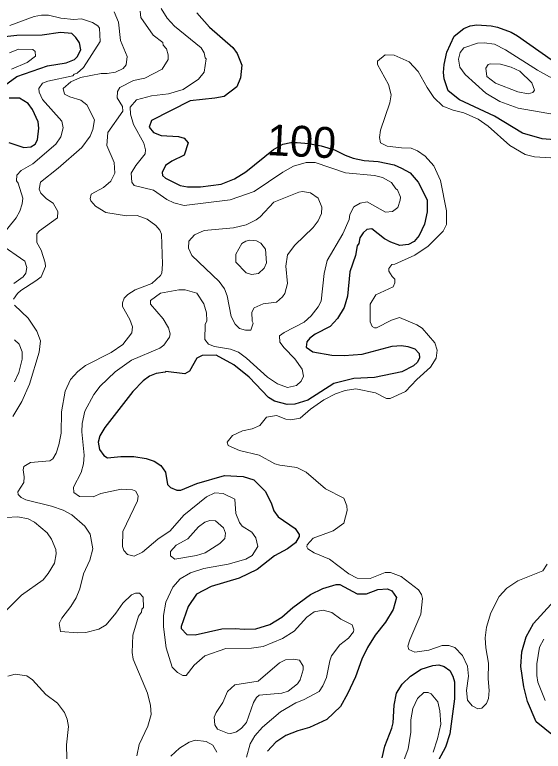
# Model space of a CAD drawing. Extents: x 673.3 to 698.5, y 6984.3 to 7012.3.
# Drawn here: x 694.233 to 695.603, y 7001.674 to 7003.583 of the extents above; entities that cross this region are included whole.
import ezdxf
from ezdxf.enums import TextEntityAlignment as Align

# ---------------------------------------------------------------- set-up
doc = ezdxf.new("R2010")
doc.units = 0
doc.header["$LTSCALE"] = 0.032
doc.layers.add('1', color=7, linetype='Continuous', lineweight=25)
doc.layers.add('2', color=7, linetype='Continuous', lineweight=13)
doc.layers.add('61', color=7, linetype='Continuous')

msp = doc.modelspace()

# ---------------------------------------------------------------- linework, layer by layer
at = {"layer": '1'}
for points in [[(694.7053, 7003.5878), (694.7378, 7003.5511), (694.7983, 7003.4978), (694.8099, 7003.4826), (694.822, 7003.4525)], [(695.6536, 7003.2575), (695.6004, 7003.2616), (695.5493, 7003.2759), (695.4766, 7003.3203), (695.386, 7003.3624), (695.3568, 7003.3861), (695.3458, 7003.4165), (695.3443, 7003.4334), (695.3462, 7003.4543), (695.3533, 7003.4856), (695.3725, 7003.5276), (695.3972, 7003.5473), (695.4135, 7003.5546), (695.431, 7003.5571), (695.4679, 7003.5545), (695.4848, 7003.5507), (695.5196, 7003.5375), (695.5363, 7003.5282), (695.6238, 7003.4666)], [(694.2065, 7003.3996), (694.2383, 7003.4227), (694.3175, 7003.4505), (694.3664, 7003.4586), (694.3881, 7003.4671), (694.3948, 7003.4743), (694.4041, 7003.4921), (694.4011, 7003.5104), (694.3915, 7003.5243), (694.3809, 7003.5341), (694.3518, 7003.5367), (694.3039, 7003.5302), (694.2384, 7003.5294), (694.2068, 7003.5254)], [(694.822, 7003.4525), (694.8182, 7003.4198), (694.8084, 7003.3962), (694.7762, 7003.3714), (694.7518, 7003.3665), (694.6879, 7003.3603), (694.5873, 7003.3089), (694.5812, 7003.2919), (694.5929, 7003.2777), (694.6123, 7003.2704), (694.6577, 7003.2672), (694.6717, 7003.2633), (694.6828, 7003.2507), (694.6724, 7003.2187), (694.6398, 7003.2036), (694.624, 7003.1919), (694.6147, 7003.1738), (694.6158, 7003.1666), (694.6238, 7003.1596), (694.6618, 7003.1405), (694.6808, 7003.1369), (694.7144, 7003.1369), (694.7681, 7003.1442), (694.8023, 7003.158), (694.8322, 7003.1761), (694.9036, 7003.2338), (694.9279, 7003.2479), (694.9484, 7003.2516), (694.9654, 7003.2517), (694.9949, 7003.2494), (695.0272, 7003.2433), (695.0619, 7003.233), (695.0899, 7003.219), (695.1103, 7003.2115), (695.1388, 7003.2056), (695.1754, 7003.2023), (695.2162, 7003.1939), (695.2359, 7003.1857), (695.2578, 7003.1735), (695.279, 7003.1491), (695.3018, 7003.1032), (695.3018, 7003.0722), (695.2954, 7003.0403), (695.2815, 7003.0108), (695.2685, 7002.9954), (695.2541, 7002.988), (695.2309, 7002.9849), (695.2078, 7002.9934), (695.1918, 7003.0026), (695.1584, 7003.0285), (695.1461, 7003.0267), (695.1362, 7003.0177), (695.1277, 7003.0049), (695.1251, 7002.9898), (695.1204, 7002.9837), (695.1162, 7002.9588), (695.102, 7002.9166), (695.0957, 7002.8536), (695.0873, 7002.8244), (695.0697, 7002.7957), (695.051, 7002.7754), (695.0114, 7002.7551), (694.998, 7002.7451), (694.9901, 7002.7354), (694.9885, 7002.7217), (695.0057, 7002.7093), (695.0554, 7002.7004), (695.0869, 7002.6995), (695.1336, 7002.7037), (695.2111, 7002.7242), (695.236, 7002.7257), (695.2518, 7002.7236), (695.2698, 7002.7176), (695.2812, 7002.7052), (695.2819, 7002.6935), (695.2768, 7002.6827), (695.2667, 7002.6728), (695.2366, 7002.6575), (695.1655, 7002.6425), (695.1118, 7002.6401), (695.0603, 7002.6272), (694.9929, 7002.5838), (694.9587, 7002.5736), (694.9391, 7002.5726), (694.9059, 7002.5813), (694.8905, 7002.5913), (694.8407, 7002.6436), (694.8007, 7002.6753), (694.7554, 7002.7004), (694.7188, 7002.6995), (694.7048, 7002.6927), (694.6863, 7002.6591), (694.674, 7002.6524), (694.6246, 7002.6587), (694.6231, 7002.6565), (694.5993, 7002.6532), (694.5824, 7002.6464), (694.5654, 7002.6341), (694.5389, 7002.6062), (694.4664, 7002.5135)], [(694.2175, 7003.2517), (694.2565, 7003.2386), (694.2749, 7003.2404), (694.2858, 7003.248), (694.2921, 7003.2589), (694.2953, 7003.2889), (694.2936, 7003.3055), (694.2786, 7003.3371), (694.2675, 7003.3527), (694.2448, 7003.3672), (694.218, 7003.3666)], [(694.4664, 7002.5135), (694.4534, 7002.4914), (694.4493, 7002.4752), (694.4529, 7002.4563), (694.4637, 7002.4409), (694.4731, 7002.4345), (694.5075, 7002.4382), (694.5412, 7002.4381), (694.5739, 7002.433), (694.5944, 7002.4258), (694.612, 7002.4145), (694.6238, 7002.3975), (694.6288, 7002.3652), (694.6371, 7002.3581), (694.6528, 7002.3511), (694.6631, 7002.3512), (694.7052, 7002.3682), (694.7766, 7002.3885), (694.825, 7002.3866), (694.8529, 7002.3779), (694.8832, 7002.3477), (694.8986, 7002.3155), (694.9046, 7002.2971), (694.9162, 7002.2815), (694.96, 7002.2513), (694.9704, 7002.2359), (694.9703, 7002.2305), (694.9608, 7002.2145), (694.9404, 7002.1992), (694.9064, 7002.181), (694.8614, 7002.1455), (694.8143, 7002.1232), (694.7423, 7002.101), (694.7043, 7002.0815), (694.6827, 7002.0492), (694.6643, 7001.998), (694.6643, 7001.9921), (694.6786, 7001.9766), (694.7003, 7001.9757), (694.7697, 7001.9919), (694.8045, 7001.9927), (694.8278, 7001.9904), (694.8577, 7001.9919), (694.8945, 7002.0028), (694.9251, 7002.0214), (694.9536, 7002.0466), (695, 7002.0808), (695.0317, 7002.0959), (695.0665, 7002.1067), (695.0754, 7002.1067), (695.1206, 7002.0823), (695.1451, 7002.0823), (695.1741, 7002.0936), (695.1992, 7002.0953), (695.2103, 7002.09), (695.2226, 7002.0724), (695.2144, 7002.0419), (695.1937, 7002.0084), (695.1676, 7001.9751), (695.1476, 7001.9432), (695.1327, 7001.9133), (695.116, 7001.867), (695.0957, 7001.8231), (695.0772, 7001.7905), (695.0423, 7001.7567), (694.9971, 7001.7356), (694.9665, 7001.727), (694.9356, 7001.7147), (694.9101, 7001.6979), (694.8882, 7001.6742)], [(695.6295, 7001.714), (695.5849, 7001.7504), (695.5627, 7001.803), (695.5527, 7001.8412), (695.5446, 7001.8943), (695.5478, 7001.9321), (695.5592, 7001.9705), (695.5775, 7002.0051), (695.6496, 7002.0837)], [(695.1854, 7001.6569), (695.1921, 7001.6872), (695.2106, 7001.7337), (695.2138, 7001.7477), (695.2165, 7001.7936), (695.223, 7001.8252), (695.2377, 7001.8479), (695.2589, 7001.8691), (695.2862, 7001.8867), (695.3166, 7001.8965), (695.332, 7001.8982), (695.346, 7001.8943), (695.3608, 7001.8838), (695.3685, 7001.8692)], [(695.3685, 7001.8692), (695.3727, 7001.8542), (695.3727, 7001.81), (695.3606, 7001.7193), (695.3499, 7001.6845), (695.3024, 7001.5966)]]:
    msp.add_lwpolyline(points, dxfattribs=at)
at = {"layer": '2'}
for points in [[(694.587, 7003.3729), (694.6319, 7003.378), (694.6694, 7003.3895), (694.7096, 7003.4161), (694.7241, 7003.4345), (694.7293, 7003.4688), (694.7267, 7003.4713), (694.7243, 7003.4846), (694.7164, 7003.4974), (694.6468, 7003.5533), (694.628, 7003.5738), (694.6128, 7003.5989)], [(694.2205, 7003.5553), (694.2833, 7003.5783), (694.3024, 7003.5823), (694.3206, 7003.5817), (694.3524, 7003.5741), (694.3864, 7003.571), (694.4055, 7003.5726), (694.4343, 7003.563), (694.4483, 7003.5546), (694.4527, 7003.5483), (694.4542, 7003.5138), (694.4113, 7003.446), (694.3948, 7003.4315), (694.3873, 7003.4292), (694.3831, 7003.4249), (694.3187, 7003.4112), (694.3048, 7003.4053), (694.2953, 7003.3923), (694.296, 7003.3823), (694.3047, 7003.3636), (694.3547, 7003.3071), (694.3586, 7003.2901), (694.3522, 7003.2664), (694.339, 7003.2474), (694.2796, 7003.197), (694.2497, 7003.1794), (694.2382, 7003.167), (694.2373, 7003.1523), (694.2416, 7003.1464), (694.2536, 7003.1073), (694.252, 7003.0926), (694.2462, 7003.074), (694.2362, 7003.0569), (694.1969, 7003.0077)], [(694.301, 7002.973), (694.2904, 7002.9927), (694.29, 7003.0151), (694.2974, 7003.0234), (694.3435, 7003.0565), (694.3442, 7003.0727), (694.3327, 7003.0943), (694.3156, 7003.1059), (694.3002, 7003.1208), (694.2961, 7003.1307), (694.2994, 7003.1487), (694.3454, 7003.1853), (694.4065, 7003.2392), (694.428, 7003.2681), (694.4357, 7003.2853), (694.4394, 7003.3108), (694.4198, 7003.3494), (694.4041, 7003.3616), (694.3761, 7003.3703), (694.3621, 7003.3775), (694.3588, 7003.3915), (694.3783, 7003.4088), (694.4036, 7003.4202), (694.4573, 7003.4308), (694.4726, 7003.4304), (694.4939, 7003.4341), (694.5142, 7003.4441), (694.5214, 7003.4536), (694.524, 7003.4751), (694.5068, 7003.5162), (694.5022, 7003.5642), (694.4905, 7003.5908)], [(694.5584, 7003.5923), (694.56, 7003.5761), (694.5916, 7003.5305), (694.6167, 7003.5107), (694.6181, 7003.5046), (694.6267, 7003.4949), (694.6306, 7003.4793), (694.6307, 7003.4671), (694.6155, 7003.4419), (694.5703, 7003.4189), (694.5407, 7003.4122), (694.5052, 7003.3948), (694.499, 7003.3842), (694.4981, 7003.3675), (694.5126, 7003.3455), (694.5127, 7003.3334), (694.4745, 7003.2776), (694.4719, 7003.2443), (694.4906, 7003.1999), (694.4922, 7003.1726), (694.4817, 7003.1515), (694.4633, 7003.1354), (694.431, 7003.1178), (694.4281, 7003.1063), (694.4301, 7003.1007), (694.4426, 7003.0873), (694.4687, 7003.0702), (694.5225, 7003.062), (694.5503, 7003.0626), (694.5765, 7003.0529), (694.5987, 7003.037), (694.6086, 7003.0249), (694.6137, 7003.0141), (694.6162, 7002.9369), (694.6138, 7002.9133), (694.611, 7002.9072), (694.5882, 7002.8865), (694.5451, 7002.8704), (694.5258, 7002.8584), (694.5166, 7002.8482), (694.5119, 7002.8364), (694.512, 7002.8266), (694.5309, 7002.7935), (694.5379, 7002.7745), (694.536, 7002.7584), (694.513, 7002.7285), (694.4827, 7002.7074), (694.4166, 7002.674), (694.3967, 7002.6585), (694.3778, 7002.638), (694.3637, 7002.6077), (694.3539, 7002.554), (694.353, 7002.4986), (694.3473, 7002.4683)], [(694.2242, 7003.4421), (694.2649, 7003.4592), (694.2863, 7003.476), (694.2856, 7003.488), (694.2798, 7003.4927), (694.2423, 7003.4935), (694.2189, 7003.4843)], [(694.8853, 7002.5401), (694.9114, 7002.5448), (694.9361, 7002.535), (694.9483, 7002.5336), (694.9733, 7002.5375), (695, 7002.5605), (695.034, 7002.5847), (695.0648, 7002.601), (695.0898, 7002.6096), (695.117, 7002.6132), (695.168, 7002.603), (695.1963, 7002.5889), (695.2062, 7002.5889), (695.2456, 7002.6068), (695.2752, 7002.6378), (695.3108, 7002.6694), (695.3253, 7002.6928), (695.3278, 7002.7134), (695.3218, 7002.7327), (695.2894, 7002.7706), (695.2753, 7002.7792), (695.2306, 7002.7987), (695.2098, 7002.7916), (695.1708, 7002.7713), (695.1657, 7002.7714), (695.1599, 7002.7755), (695.1546, 7002.7869), (695.1544, 7002.8327), (695.1691, 7002.8574), (695.2138, 7002.8781), (695.2187, 7002.888), (695.2186, 7002.8974), (695.2111, 7002.9044), (695.2028, 7002.9188), (695.2025, 7002.9251), (695.2107, 7002.9356), (695.2181, 7002.9365), (695.2704, 7002.9603), (695.3044, 7002.9836), (695.3433, 7003.0222), (695.3523, 7003.0394), (695.3523, 7003.0745), (695.3366, 7003.1531), (695.3195, 7003.1917), (695.2969, 7003.2167), (695.2773, 7003.2301), (695.261, 7003.2375), (695.2356, 7003.238), (695.1987, 7003.2427), (695.1814, 7003.2513), (695.1789, 7003.2646), (695.1813, 7003.2843), (695.2051, 7003.3551), (695.2089, 7003.3752), (695.2023, 7003.4019), (695.1732, 7003.454), (695.1735, 7003.463), (695.1936, 7003.4789), (695.217, 7003.4779), (695.2552, 7003.4612), (695.2792, 7003.4363), (695.3022, 7003.3944), (695.3193, 7003.3688), (695.3427, 7003.3462), (695.3697, 7003.3355), (695.3974, 7003.3292), (695.4344, 7003.3121), (695.4604, 7003.2942), (695.5166, 7003.244), (695.5563, 7003.2204), (695.5806, 7003.2151), (695.6652, 7003.2099)], [(694.5128, 7002.2434), (694.551, 7002.3236), (694.5525, 7002.3353), (694.5472, 7002.3481), (694.5384, 7002.3518), (694.5088, 7002.3534), (694.456, 7002.3421), (694.4361, 7002.334), (694.4009, 7002.3342), (694.3863, 7002.3451), (694.3849, 7002.3591), (694.4051, 7002.3964), (694.4109, 7002.4193), (694.4125, 7002.4412), (694.4068, 7002.5025), (694.4077, 7002.524), (694.4146, 7002.5558), (694.4379, 7002.5988), (694.4545, 7002.6203), (694.4929, 7002.6577), (694.5358, 7002.6875), (694.6094, 7002.7193), (694.6191, 7002.7263), (694.6337, 7002.7478), (694.6355, 7002.7559), (694.6315, 7002.7712), (694.6178, 7002.795), (694.5852, 7002.8326), (694.5844, 7002.8427), (694.6106, 7002.8616), (694.6587, 7002.8705), (694.6747, 7002.8705), (694.7047, 7002.8616), (694.7227, 7002.8334), (694.73, 7002.8109), (694.731, 7002.7897), (694.7268, 7002.7804), (694.7259, 7002.7413), (694.735, 7002.7291), (694.7508, 7002.7231), (694.7926, 7002.7159), (694.8127, 7002.7084), (694.8339, 7002.6927), (694.8884, 7002.6441), (694.9144, 7002.6265), (694.9403, 7002.6166), (694.9635, 7002.6222), (694.9758, 7002.6332), (694.9817, 7002.6461), (694.9782, 7002.6642), (694.9592, 7002.6912), (694.9314, 7002.7195), (694.9203, 7002.7348), (694.9192, 7002.7509), (694.9314, 7002.7599), (694.9832, 7002.7862), (695.0017, 7002.8025), (695.0199, 7002.8264), (695.0274, 7002.841), (695.0347, 7002.9127), (695.0431, 7002.9461), (695.0834, 7003.0151), (695.0996, 7003.0524), (695.1018, 7003.0654), (695.1117, 7003.0849), (695.1281, 7003.0944), (695.1463, 7003.0985), (695.1945, 7003.0718), (695.212, 7003.0729), (695.226, 7003.0831), (695.2325, 7003.1029), (695.2326, 7003.1105), (695.225, 7003.1289), (695.2206, 7003.1319), (695.2098, 7003.1483), (695.186, 7003.1611), (695.1658, 7003.1662), (695.0903, 7003.1733), (695.0114, 7003.2004), (694.9886, 7003.2004), (694.9554, 7003.1904), (694.9281, 7003.1751), (694.8534, 7003.1252), (694.7913, 7003.1032), (694.6721, 7003.0889), (694.6452, 7003.0952), (694.6271, 7003.1042), (694.5927, 7003.1282), (694.5423, 7003.1409), (694.536, 7003.1488), (694.5347, 7003.1726), (694.5466, 7003.1927), (694.5711, 7003.2222), (694.5721, 7003.2328), (694.5679, 7003.2504), (694.5404, 7003.2989), (694.5326, 7003.3252), (694.5323, 7003.3437), (694.5483, 7003.3625), (694.587, 7003.3729)], [(694.1934, 7002.9896), (694.2587, 7002.9444), (694.2642, 7002.9279), (694.2619, 7002.9135), (694.2549, 7002.9037), (694.2309, 7002.8868)], [(694.2292, 7002.8457), (694.2396, 7002.8606), (694.2485, 7002.8686), (694.2875, 7002.893), (694.3012, 7002.9042), (694.3122, 7002.9302), (694.3116, 7002.9403), (694.301, 7002.973)], [(694.2276, 7002.5417), (694.2511, 7002.5805), (694.2713, 7002.6258), (694.2966, 7002.7084), (694.2993, 7002.7378), (694.2901, 7002.7634), (694.2677, 7002.7971), (694.2322, 7002.8302)], [(694.232, 7002.7409), (694.2439, 7002.7289), (694.252, 7002.7093), (694.2521, 7002.6904), (694.2432, 7002.6559), (694.2325, 7002.6313)], [(695.6137, 7002.1589), (695.6023, 7002.1419), (695.537, 7002.1163), (695.5085, 7002.0971), (695.4891, 7002.0757), (695.4669, 7002.0328), (695.456, 7001.9955), (695.4525, 7001.9686), (695.4542, 7001.9419), (695.4614, 7001.9022), (695.4606, 7001.8624), (695.4631, 7001.8321), (695.4615, 7001.811), (695.456, 7001.7979), (695.4435, 7001.786), (695.4336, 7001.7845), (695.4185, 7001.7922), (695.4069, 7001.8071), (695.4044, 7001.8317), (695.4093, 7001.8689), (695.4068, 7001.895), (695.3939, 7001.9221), (695.3743, 7001.9432), (695.3582, 7001.9487), (695.3409, 7001.9487), (695.3066, 7001.9366), (695.2706, 7001.9309), (695.2546, 7001.9384), (695.2522, 7001.9463), (695.2572, 7001.9632), (695.2853, 7002.0295), (695.2903, 7002.0698), (695.2876, 7002.0806), (695.2796, 7002.0922), (695.2347, 7002.1272), (695.2067, 7002.1376), (695.1936, 7002.1376), (695.1544, 7002.1222), (695.1203, 7002.123), (695.0989, 7002.1337), (695.0486, 7002.1718), (695.0089, 7002.1884), (694.9926, 7002.1986), (694.99, 7002.2039), (694.9908, 7002.2091), (695.0063, 7002.2264), (695.058, 7002.2458), (695.0861, 7002.2658), (695.0949, 7002.2985), (695.0941, 7002.3103), (695.0859, 7002.3306), (695.0386, 7002.3547), (694.9881, 7002.3978), (694.9646, 7002.41), (694.9199, 7002.4154), (694.9072, 7002.4193), (694.8668, 7002.4412), (694.8159, 7002.4539), (694.7864, 7002.4667), (694.7839, 7002.4756), (694.7972, 7002.4928), (694.823, 7002.5049), (694.8486, 7002.5103), (694.868, 7002.5182), (694.8853, 7002.5401)], [(694.3473, 7002.4683), (694.34, 7002.4471), (694.3314, 7002.432), (694.3236, 7002.427), (694.2741, 7002.4226), (694.2562, 7002.4121), (694.2546, 7002.4038), (694.2577, 7002.3858), (694.2563, 7002.3704), (694.2407, 7002.3468), (694.2419, 7002.3393), (694.2494, 7002.3319), (694.2613, 7002.326), (694.3283, 7002.3095), (694.3583, 7002.2987), (694.3808, 7002.2874), (694.4143, 7002.2579), (694.4286, 7002.2371), (694.4354, 7002.1985), (694.4273, 7002.1692), (694.4108, 7002.1342), (694.4012, 7002.0956), (694.3918, 7002.0719), (694.3787, 7002.0492), (694.3549, 7002.019), (694.3482, 7002.0053), (694.3518, 7001.9846), (694.3954, 7001.9812), (694.4169, 7001.9821), (694.4511, 7001.9904), (694.4699, 7002.0021), (694.4951, 7002.0321), (694.5127, 7002.0578), (694.5356, 7002.0799), (694.5462, 7002.0838), (694.5564, 7002.0838), (694.5659, 7002.0735), (694.5664, 7002.0467), (694.5624, 7002.0421), (694.5615, 7002.0345), (694.5535, 7002.0244), (694.5388, 7001.9751), (694.5372, 7001.9306), (694.5396, 7001.913), (694.5767, 7001.8244), (694.585, 7001.7929), (694.5868, 7001.7695), (694.5782, 7001.7396), (694.5555, 7001.6919), (694.5494, 7001.6623)], [(694.8336, 7001.6591), (694.8435, 7001.6933), (694.8554, 7001.714), (694.8751, 7001.7365), (694.9218, 7001.7762), (694.9614, 7001.7996), (694.9818, 7001.8078), (695.0218, 7001.8292), (695.032, 7001.8442), (695.041, 7001.865), (695.0494, 7001.9083), (695.0544, 7001.9215), (695.0754, 7001.9502), (695.0985, 7001.967), (695.1109, 7001.984), (695.1119, 7001.9889), (695.108, 7002.0021), (695.0782, 7002.0162), (695.055, 7002.0341), (695.0328, 7002.0399), (695.0091, 7002.0358), (694.9902, 7002.0214), (694.9575, 7001.9859), (694.9274, 7001.9664), (694.8773, 7001.9462), (694.847, 7001.9415), (694.7798, 7001.9405), (694.7256, 7001.9214), (694.698, 7001.897), (694.6769, 7001.871), (694.6683, 7001.8707), (694.6547, 7001.8785), (694.6414, 7001.8919), (694.6258, 7001.9425), (694.6186, 7001.9966), (694.6184, 7002.0259), (694.6249, 7002.0605), (694.6427, 7002.0997), (694.6619, 7002.1207), (694.6886, 7002.1368), (694.7231, 7002.1475), (694.7866, 7002.1589), (694.8322, 7002.172), (694.848, 7002.1815), (694.8628, 7002.2046), (694.8579, 7002.2272), (694.8477, 7002.2423), (694.8229, 7002.2576), (694.8154, 7002.2667), (694.8059, 7002.2902), (694.8033, 7002.3273), (694.7731, 7002.3421), (694.7516, 7002.3437), (694.7304, 7002.3335), (694.6715, 7002.2858), (694.6356, 7002.2452), (694.6036, 7002.224), (694.5638, 7002.1901), (694.5425, 7002.1801), (694.525, 7002.1841), (694.516, 7002.1947), (694.5119, 7002.2045), (694.5128, 7002.2434)], [(694.2015, 7002.0295), (694.2507, 7002.0792), (694.3064, 7002.1188), (694.3199, 7002.1347), (694.3357, 7002.1616), (694.34, 7002.1859), (694.3391, 7002.1969), (694.328, 7002.2238), (694.3166, 7002.24), (694.2845, 7002.2681), (694.2679, 7002.2762), (694.2405, 7002.2819), (694.2104, 7002.2802)], [(695.6043, 7001.9647), (695.5934, 7001.9438), (695.5861, 7001.9008), (695.5861, 7001.8703), (695.5893, 7001.8535), (695.6085, 7001.806)], [(694.3686, 7001.6201), (694.367, 7001.6907), (694.3718, 7001.7386), (694.3686, 7001.7578), (694.3619, 7001.7747), (694.3437, 7001.7992), (694.3131, 7001.821), (694.2787, 7001.8593), (694.264, 7001.8697), (694.2337, 7001.8737), (694.2149, 7001.8688)], [(695.3174, 7001.6721), (695.3288, 7001.7063), (695.3376, 7001.7449), (695.3352, 7001.7793), (695.3295, 7001.8021), (695.3125, 7001.823), (695.3044, 7001.8265), (695.2939, 7001.8265), (695.2775, 7001.8111), (695.2648, 7001.7847), (695.2595, 7001.7555), (695.2594, 7001.7237), (695.2531, 7001.6806), (695.2169, 7001.5829)], [(694.6378, 7001.6619), (694.66, 7001.6822), (694.6853, 7001.6978), (694.7006, 7001.7028), (694.7293, 7001.6995), (694.7467, 7001.6901), (694.7568, 7001.6719)]]:
    msp.add_lwpolyline(points, dxfattribs=at)
for points in [[(695.632, 7003.3241), (695.6831, 7003.3218), (695.7227, 7003.3278), (695.7549, 7003.3459), (695.765, 7003.3595), (695.7676, 7003.3728), (695.7586, 7003.3838), (695.7479, 7003.3914), (695.6728, 7003.4053), (695.6195, 7003.4223), (695.5879, 7003.4394), (695.5052, 7003.4921), (695.4769, 7003.5066), (695.4498, 7003.5106), (695.4324, 7003.5097), (695.3969, 7003.4973), (695.3873, 7003.4851), (695.3833, 7003.4677), (695.3865, 7003.4468), (695.4003, 7003.4278), (695.4543, 7003.3797), (695.4902, 7003.3583), (695.5378, 7003.3411)], [(695.5371, 7003.3836), (695.4796, 7003.4058), (695.4571, 7003.423), (695.4542, 7003.4447), (695.4605, 7003.4542), (695.4656, 7003.4561), (695.4919, 7003.4553), (695.5199, 7003.4475), (695.5421, 7003.4365), (695.5736, 7003.4067), (695.5802, 7003.3878), (695.5759, 7003.3813), (695.5639, 7003.378)], [(694.933, 7002.8605), (694.9396, 7002.8866), (694.9354, 7002.9318), (694.9404, 7002.9605), (694.9593, 7002.9858), (695.0066, 7003.0315), (695.0192, 7003.0489), (695.0282, 7003.0678), (695.0289, 7003.0841), (695.0193, 7003.1073), (694.9996, 7003.1218), (694.9788, 7003.1246), (694.969, 7003.1231), (694.9043, 7003.0974), (694.8688, 7003.0591), (694.8586, 7003.0512), (694.8325, 7003.0386), (694.8, 7003.0311), (694.7242, 7003.0236), (694.6987, 7003.0124), (694.684, 7002.9963), (694.6831, 7002.9779), (694.6921, 7002.9592), (694.7625, 7002.8921), (694.7764, 7002.8725), (694.7838, 7002.8543), (694.7943, 7002.8008), (694.8044, 7002.7808), (694.8152, 7002.7703), (694.8313, 7002.7656), (694.8451, 7002.7658), (694.8513, 7002.7837), (694.8481, 7002.7893), (694.8475, 7002.8124), (694.854, 7002.8233), (694.8773, 7002.8339), (694.9117, 7002.8381), (694.9271, 7002.8517)], [(694.8065, 7002.9422), (694.8058, 7002.9626), (694.8212, 7002.9905), (694.8317, 7002.9962), (694.8424, 7002.9985), (694.8593, 7002.9969), (694.871, 7002.9911), (694.8832, 7002.9754), (694.8856, 7002.9401), (694.8799, 7002.926), (694.8648, 7002.9121), (694.8468, 7002.9097), (694.833, 7002.9145)], [(694.765, 7002.2125), (694.7779, 7002.2256), (694.779, 7002.2397), (694.7744, 7002.2535), (694.7534, 7002.2717), (694.7386, 7002.2719), (694.726, 7002.2678), (694.7096, 7002.2555), (694.6815, 7002.2249), (694.6515, 7002.208), (694.6368, 7002.1919), (694.6365, 7002.1811), (694.6481, 7002.1719), (694.7042, 7002.1818), (694.7263, 7002.1883)], [(694.9193, 7001.9032), (694.9349, 7001.9112), (694.9562, 7001.9129), (694.9713, 7001.9102), (694.9808, 7001.895), (694.9809, 7001.885), (694.9727, 7001.859), (694.9659, 7001.8489), (694.9414, 7001.83), (694.9252, 7001.8251), (694.8669, 7001.8198), (694.8594, 7001.8132), (694.8516, 7001.8008), (694.8335, 7001.7485), (694.8205, 7001.7338), (694.8082, 7001.7248), (694.7931, 7001.7207), (694.7848, 7001.7214), (694.7589, 7001.7319), (694.752, 7001.7424), (694.7498, 7001.7627), (694.7547, 7001.7747), (694.772, 7001.8004), (694.7842, 7001.8294), (694.8037, 7001.846), (694.864, 7001.8556)]]:
    msp.add_lwpolyline(points, close=True, dxfattribs=at)

# ---------------------------------------------------------------- texts
at = {"layer": '61'}
msp.add_text('100', height=0.08, rotation=357.189, dxfattribs=at).set_placement((694.9747, 7003.2151), align=Align.CENTER)

doc.saveas('drawing.dxf')
